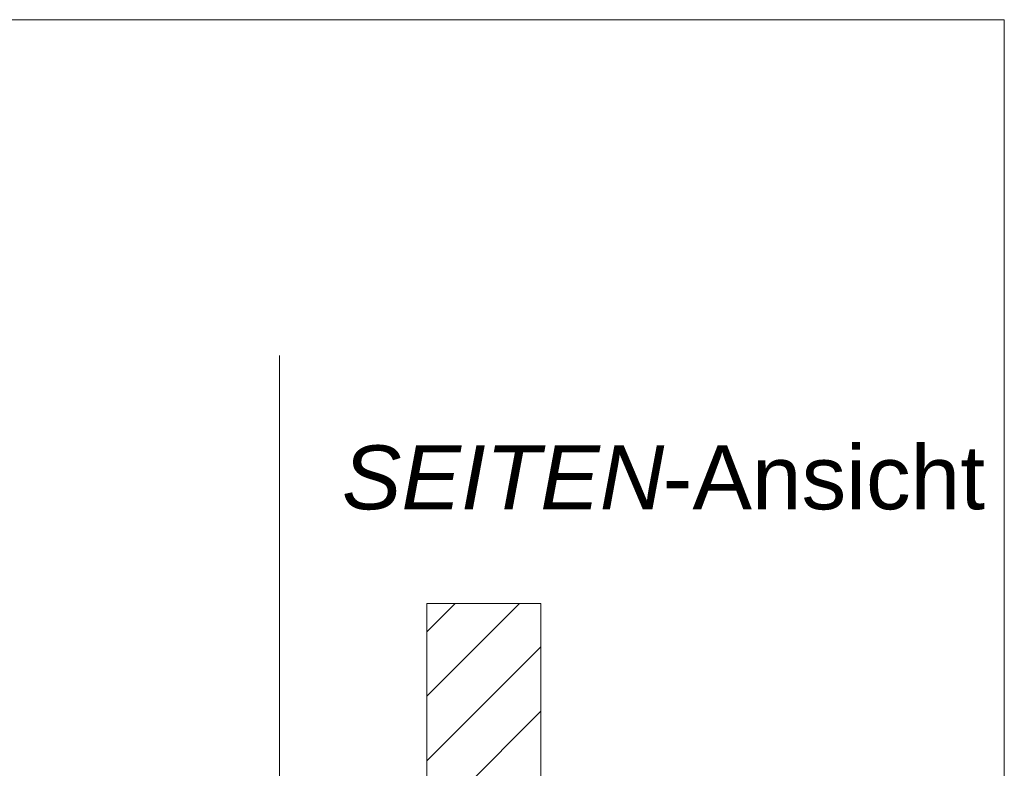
# Model space of a CAD drawing. Extents: x -620 to 300, y 62 to 1112.
# Tile 284 of 291: x 241 to 263, y 857 to 873. Entities that reach past the tile are written whole.
import ezdxf
from ezdxf.lldxf.tags import DXFTag

# ---------------------------------------------------------------- set-up
doc = ezdxf.new("R2010")
doc.units = 0
doc.layers.get('0').update_dxf_attribs({"lineweight": 13})
doc.layers.add('E_Detail_Beschriftung', color=7, linetype='Continuous', lineweight=13, true_color=0x009900)
doc.layers.add('E_Detail_Wandschraffur', color=7, linetype='Continuous', lineweight=5, true_color=0xc0c0c0)
doc.layers.add('E_Detail_Linie_Text_Bem', color=7, linetype='Continuous', lineweight=13)
doc.styles.get("Standard").update_dxf_attribs({"font": 'ARIALN.TTF'})
tags = doc.linetypes.add('fein_strichliert', pattern=[4, 1, -2, 1]).pattern_tags.tags
tags[8:9] = [DXFTag(74, 4), DXFTag(75, 0), DXFTag(340, '0'), DXFTag(46, 0.0), DXFTag(50, 0.0), DXFTag(44, 0.0), DXFTag(45, 0.0)]
tags[6:7] = [DXFTag(74, 4), DXFTag(75, 0), DXFTag(340, '0'), DXFTag(46, 0.0), DXFTag(50, 0.0), DXFTag(44, 0.0), DXFTag(45, 0.0)]
tags[4:5] = [DXFTag(74, 4), DXFTag(75, 0), DXFTag(340, '0'), DXFTag(46, 0.0), DXFTag(50, 0.0), DXFTag(44, 0.0), DXFTag(45, 0.0)]
tags = doc.linetypes.add('fein_strichliert-A06GA2B28I', pattern=[4, 1, -2, 1]).pattern_tags.tags
tags[8:9] = [DXFTag(74, 4), DXFTag(75, 0), DXFTag(340, '0'), DXFTag(46, 0.0), DXFTag(50, 0.0), DXFTag(44, 0.0), DXFTag(45, 0.0)]
tags[6:7] = [DXFTag(74, 4), DXFTag(75, 0), DXFTag(340, '0'), DXFTag(46, 0.0), DXFTag(50, 0.0), DXFTag(44, 0.0), DXFTag(45, 0.0)]
tags[4:5] = [DXFTag(74, 4), DXFTag(75, 0), DXFTag(340, '0'), DXFTag(46, 0.0), DXFTag(50, 0.0), DXFTag(44, 0.0), DXFTag(45, 0.0)]

# ---------------------------------------------------------------- blocks, each defined once
blk = doc.blocks.new('Referenz-A06GA2B38I')
at = {"layer": 'E_Detail_Linie_Text_Bem', "linetype": 'fein_strichliert-A06GA2B28I', "ltscale": 0.65}
for p, q in [((263.066, 873.274), (200.296, 873.274)), ((263.066, 811.957), (263.066, 873.274)), ((247.184, 813.039), (247.184, 865.918))]:
    blk.add_line(p, q, dxfattribs=at)
at = {"layer": 'E_Detail_Linie_Text_Bem', "linetype": 'Continuous', "ltscale": 0.13}
for p, q in [((250.413, 860.481), (252.913, 860.481)), ((250.413, 856.347), (250.413, 860.481)), ((252.913, 860.481), (252.913, 856.347))]:
    blk.add_line(p, q, dxfattribs=at)
at = {"layer": 'E_Detail_Wandschraffur', "linetype": 'fein_strichliert', "ltscale": 0.13}
for p, q in [((250.413, 858.448), (252.446, 860.481)), ((251.14, 856.347), (252.913, 858.119))]:
    blk.add_line(p, q, dxfattribs=at)
at = {"layer": 'E_Detail_Wandschraffur', "linetype": 'ByBlock', "ltscale": 0.13}
for p, q in [((250.413, 859.862), (251.032, 860.481)), ((250.413, 857.033), (252.913, 859.533))]:
    blk.add_line(p, q, dxfattribs=at)
at = {"layer": 'E_Detail_Beschriftung', "linetype": 'Continuous', "lineweight": -2, "ltscale": 0.25, "char_height": 1.4, "attachment_point": 1}
for s, insert in [('{\\fArial|b0|i1;SEITEN}', (248.551, 863.945)), ('{\\fArial;-Ansicht}', (255.58, 863.945))]:
    blk.add_mtext(s, dxfattribs=dict(at, insert=insert))

msp = doc.modelspace()

# ---------------------------------------------------------------- block references
at = {"color": 8, "lineweight": 25, "ltscale": 0.25, "true_color": 0x808080}
msp.add_blockref('Referenz-A06GA2B38I', (0, 0), dxfattribs=at)

doc.saveas('drawing.dxf')
